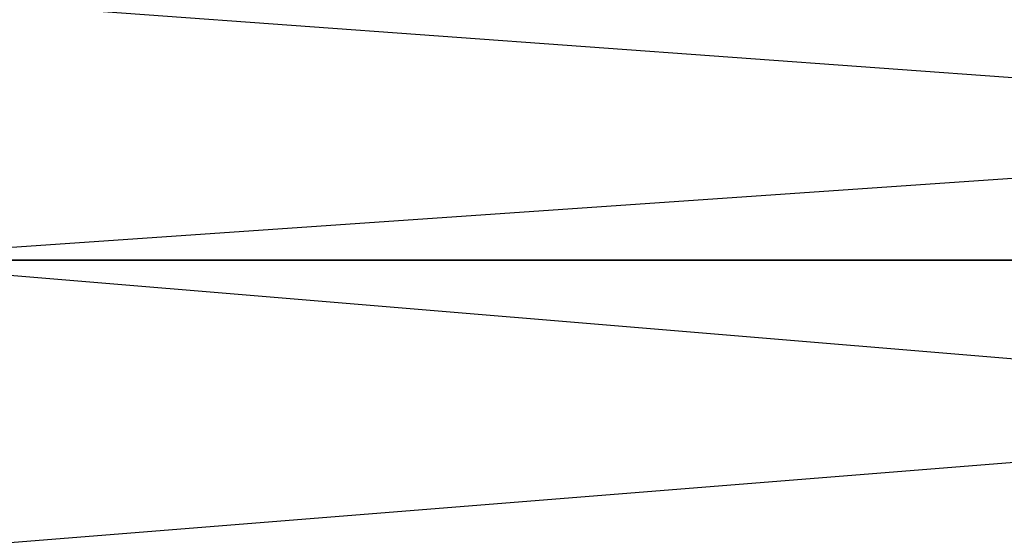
# Model space of a CAD drawing. Extents: x 0.1 to 26.3, y 0 to 13.2.
# Tile 321 of 656: x 2.9678 to 2.97707, y 13.23566 to 13.24054. Entities that reach past the tile are written whole.
import ezdxf

# ---------------------------------------------------------------- set-up
doc = ezdxf.new("R2010")
doc.units = 0
doc.header["$LTSCALE"] = 2.54
doc.layers.get('0').update_dxf_attribs({"color": 13, "linetype": 'CONTINUOUS'})

# ---------------------------------------------------------------- blocks, each defined once
blk = doc.blocks.new('POJEMNIK_NA_R_CZNIKI_PAPIE')
at = {"color": 0}
for p, q in [((3.0016977, 13.2407333, 28.3790405), (2.9660084, 13.238269, 28.3889191)), ((3.0016977, 13.2407333, 18.0790405), (2.9660084, 13.238269, 18.0889191)), ((2.966909, 13.2407333, 29.308786), (3.000971, 13.238269, 29.3233154)), ((2.966909, 13.2407333, 19.008786), (3.000971, 13.238269, 19.0233154)), ((3.000971, 13.238269, 28.3766846), (2.9652779, 13.2354126, 28.3870575)), ((3.000971, 13.238269, 18.0766846), (2.9652779, 13.2354126, 18.0870575)), ((3.000971, 13.238269, 29.3233154), (2.9660084, 13.238269, 29.3110809)), ((2.9660084, 13.238269, 29.3110809), (3.0003817, 13.2354126, 29.3252258)), ((2.9660084, 13.238269, 28.3889191), (3.000971, 13.238269, 28.3766846)), ((3.000971, 13.238269, 19.0233154), (2.9660084, 13.238269, 19.0110809)), ((2.9660084, 13.238269, 19.0110809), (3.0003817, 13.2354126, 19.0252258)), ((2.9660084, 13.238269, 18.0889191), (3.000971, 13.238269, 18.0766846))]:
    blk.add_line(p, q, dxfattribs=at)

msp = doc.modelspace()

# ---------------------------------------------------------------- block references
at = {"color": 0}
msp.add_blockref('POJEMNIK_NA_R_CZNIKI_PAPIE', (0, 0), dxfattribs=at)

doc.saveas('drawing.dxf')
